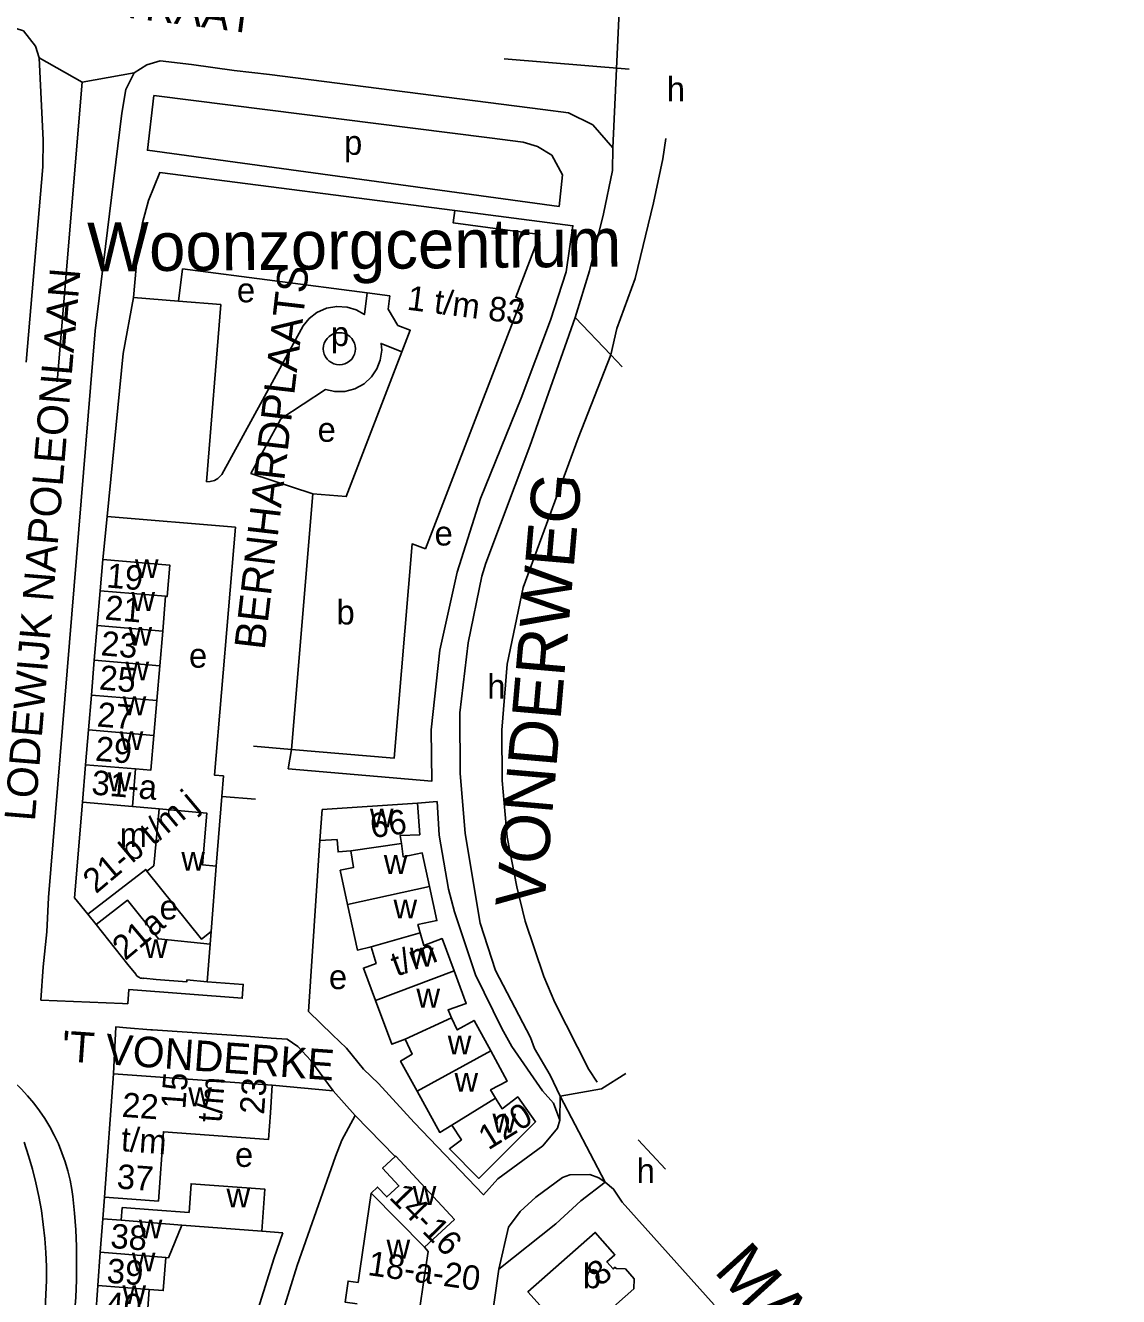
# Model space of a CAD drawing. Extents: x 159261 to 160849, y 382514 to 384534.
# Drawn here: x 160587.3 to 160766.2, y 383087.7 to 383295.6 of the extents above; entities that cross this region are included whole.
import ezdxf

# ---------------------------------------------------------------- set-up
doc = ezdxf.new("R2010")
doc.units = 0
for name, color, linetype in [('BLT_Basislijn', 7, 'Continuous'), ('BLT_Bebouwing', 7, 'Continuous'), ('BLT_Bebouwing_beschrifting', 7, 'Continuous'), ('BLT_Centroide', 7, 'Continuous'), ('BLT_Huisnummer', 7, 'Continuous'), ('BLT_Huisnummer_ tussenligend', 7, 'Continuous'), ('BLT_Huisnummer_reeks', 7, 'Continuous'), ('BLT_Onderverdeling_panden', 7, 'Continuous'), ('BLT_Straatnaam', 7, 'Continuous'), ('BLT_Straatnaam_hoofdweg', 7, 'Continuous'), ('BLT_Vlakafsluiter', 7, 'Continuous')]:
    doc.layers.add(name, color=color, linetype=linetype)

msp = doc.modelspace()

# ---------------------------------------------------------------- linework, layer by layer
at = {"layer": 'BLT_Basislijn'}
for p, q in [((160665.66, 383290.15), (160686.1, 383288.47)), ((160632.72, 383246.46), (160619.42, 383222.16)), ((160616.93, 383220.98), (160617.54, 383221.02)), ((160617.54, 383221.02), (160618.23, 383221.17)), ((160618.23, 383221.17), (160618.76, 383221.49)), ((160618.76, 383221.49), (160619.42, 383222.16)), ((160600.65, 383215.3), (160599.95, 383208.27)), ((160630.85, 383177.19), (160624.64, 383177.69)), ((160630.85, 383177.19), (160630.26, 383173.99)), ((160619.42, 383169.48), (160618.51, 383158.1)), ((160624.93, 383169.03), (160619.42, 383169.48)), ((160635.46, 383162.26), (160633.61, 383134.3)), ((160598.85, 383148.51), (160597.49, 383150.22)), ((160617.66, 383147.38), (160617.5, 383145.34)), ((160589.82, 383136.15), (160590.18, 383141.6)), ((160603.16, 383135.6), (160589.82, 383136.15)), ((160633.54, 383134.37), (160633.61, 383134.3)), ((160607.81, 383131.31), (160603.82, 383131.65)), ((160623.47, 383130.24), (160627.48, 383129.94)), ((160679.48, 383124.83), (160680.88, 383122.74)), ((160637.65, 383121.31), (160627.68, 383122.25)), ((160641.27, 383117.27), (160637.65, 383121.31)), ((160674.78, 383120.45), (160674.74, 383116.52)), ((160641.27, 383117.27), (160647.82, 383110.59)), ((160687.56, 383113.33), (160692.06, 383108.48)), ((160600.21, 383103.93), (160599.94, 383100.36)), ((160629.41, 383098.07), (160625.95, 383098.39))]:
    msp.add_line(p, q, dxfattribs=at)
for points in [[(160584.55, 383295.5), (160586.95, 383294.73), (160588.92, 383292.24), (160589.56, 383290.35)], [(160589.56, 383290.35), (160590.21, 383276.87), (160590.12, 383272.48), (160587.42, 383240.52)], [(160605.09, 383287.85), (160607.18, 383289.17), (160609.34, 383289.82), (160614.49, 383289.24), (160621.45, 383288.27), (160627.22, 383287.59), (160671.98, 383281.89), (160676.18, 383281.35), (160680.14, 383279.34), (160683.42, 383275.63)], [(160605.09, 383287.85), (160603.74, 383285.17), (160603.08, 383281.26), (160598.72, 383245.65), (160591.04, 383152.95), (160590.77, 383147.33), (160590.18, 383141.6)], [(160596.56, 383286.36), (160592.48, 383237.34)], [(160608.31, 383284.15), (160607.24, 383275.21), (160674.62, 383266.03), (160675.17, 383271.2), (160673.42, 383274.43), (160671.09, 383275.83), (160668.73, 383276.52), (160663.22, 383277.26), (160608.31, 383284.15)], [(160683.08, 383241.74), (160684.06, 383246.07), (160687.09, 383254.23), (160690.08, 383266.62), (160691.6, 383273.78), (160692.12, 383277.14)], [(160683.42, 383275.63), (160683.35, 383271.9), (160681.9, 383264.83), (160679.6, 383255.46), (160677.27, 383247.82)], [(160630.26, 383173.99), (160653.82, 383172), (160653.67, 383180.36), (160655.09, 383193.4), (160657.92, 383206.16), (160661.75, 383218.21), (160668.41, 383234.65), (160673.22, 383247.41), (160675.77, 383255.34), (160676.9, 383262.86), (160657.55, 383265.34)], [(160632.72, 383246.46), (160633.7, 383247.67), (160635, 383248.68), (160636.56, 383249.37), (160638.25, 383249.67), (160639.92, 383249.56), (160641.44, 383249.09), (160642.77, 383248.32), (160643.23, 383251.86)], [(160605, 383251.12), (160603.29, 383241.93), (160600.65, 383215.3)], [(160616.93, 383220.98), (160619.25, 383249.96), (160612.32, 383250.51)], [(160677.27, 383247.82), (160669.84, 383226.78), (160662.65, 383207.66), (160662.01, 383205.5), (160659.75, 383194.63), (160658.4, 383183.19), (160658.46, 383173.32), (160659.24, 383163.43), (160661.7, 383148.77), (160664.2, 383141.02), (160669.97, 383130.06), (160670.58, 383128.27), (160673.19, 383123.88), (160674.78, 383120.45)], [(160641.3, 383242.74), (160641.26, 383243.19), (160641.14, 383243.63), (160640.95, 383244.05), (160640.68, 383244.42), (160640.36, 383244.75), (160639.98, 383245.01), (160639.57, 383245.2), (160639.12, 383245.32), (160638.67, 383245.36), (160638.21, 383245.32), (160637.77, 383245.2), (160637.36, 383245.01), (160636.98, 383244.75), (160636.66, 383244.42), (160636.39, 383244.05), (160636.2, 383243.63), (160636.08, 383243.19), (160636.04, 383242.73), (160636.08, 383242.28), (160636.2, 383241.84), (160636.4, 383241.42), (160636.66, 383241.05), (160636.98, 383240.72), (160637.36, 383240.46), (160637.77, 383240.27), (160638.22, 383240.15), (160638.67, 383240.11), (160639.13, 383240.15), (160639.57, 383240.27), (160639.99, 383240.46), (160640.36, 383240.73), (160640.68, 383241.05), (160640.95, 383241.42), (160641.14, 383241.84), (160641.26, 383242.28), (160641.3, 383242.74)], [(160648.91, 383242.25), (160645.5, 383243.6), (160645.61, 383242.49), (160645.37, 383240.89), (160644.82, 383239.46), (160643.94, 383238.15), (160642.7, 383237.01), (160641.2, 383236.19), (160639.55, 383235.75), (160637.9, 383235.73), (160636.38, 383236.06)], [(160679.48, 383124.83), (160673.92, 383135.76), (160672.12, 383140.03), (160669.08, 383149.09), (160667.7, 383154.7), (160666.13, 383162.84), (160665.33, 383172.08), (160665.26, 383180.32), (160666.13, 383191.15), (160668.76, 383203.68), (160677.76, 383228.09), (160683.08, 383241.74)], [(160634.32, 383218.99), (160624.18, 383222.33), (160629.06, 383231.24), (160636.38, 383236.06)], [(160600.65, 383215.3), (160621.66, 383213.53), (160618.24, 383172.96), (160619.68, 383172.84), (160619.42, 383169.48)], [(160674.74, 383116.52), (160673.7, 383119.29), (160671.94, 383121.3), (160666.91, 383128.59), (160665.24, 383131.5), (160660.95, 383140.32), (160657.5, 383150.63), (160656.54, 383154.31), (160655.02, 383163.17), (160654.65, 383168.64), (160651.44, 383168.41)], [(160603.16, 383135.6), (160604.03, 383135.58), (160604.19, 383137.88), (160622.76, 383136.46), (160622.93, 383138.72), (160617.01, 383139.16)], [(160633.61, 383134.3), (160637.57, 383130.46), (160639.84, 383128.33)], [(160601.68, 383124.11), (160602.07, 383131.77), (160603.82, 383131.65)], [(160607.81, 383131.31), (160608.06, 383131.29), (160623.47, 383130.24)], [(160627.48, 383129.94), (160630.1, 383129.75), (160631.87, 383128.56), (160634.01, 383126.31), (160637.65, 383121.31)], [(160639.84, 383128.33), (160642.63, 383124.86), (160645.05, 383122.53), (160650.89, 383116.14), (160662.23, 383104.33), (160664.62, 383106.95), (160671.95, 383112.34), (160674.39, 383115.19), (160674.74, 383116.52)], [(160581.79, 383125.63), (160583.07, 383124.73), (160584.29, 383123.76), (160585.46, 383122.73), (160586.58, 383121.65), (160587.65, 383120.5), (160588.65, 383119.31), (160589.59, 383118.06), (160590.46, 383116.77), (160591.27, 383115.43), (160592.01, 383114.06), (160592.68, 383112.65), (160593.27, 383111.2), (160593.79, 383109.73), (160594.23, 383108.23), (160594.6, 383106.72), (160594.88, 383105.18), (160595.04, 383104.06)], [(160641.27, 383117.27), (160639.07, 383113.23), (160638.01, 383110.57), (160633.52, 383097.7)], [(160587.08, 383112.9), (160587.8, 383110.71), (160588.44, 383108.5), (160589, 383106.27), (160589.48, 383104.02), (160589.89, 383101.75), (160590.21, 383099.48), (160590.46, 383097.19), (160590.63, 383094.89), (160590.72, 383092.59), (160590.72, 383090.29), (160590.65, 383087.99), (160590.5, 383085.7), (160590.27, 383083.41), (160589.96, 383081.13), (160589.57, 383078.86), (160589.1, 383076.61), (160588.55, 383074.37), (160587.93, 383072.16), (160587.29, 383070.02), (160586.62, 383067.83), (160586.1, 383066.26)], [(160664.78, 383092.12), (160666.35, 383099.02), (160668.24, 383101.6), (160670.81, 383103.93), (160675.2, 383107.14), (160676.41, 383107.58), (160679.64, 383107.65), (160681.15, 383107.07), (160682.18, 383106.36)], [(160664.78, 383092.12), (160674.08, 383099.56), (160678.18, 383103.35), (160682.18, 383106.36)], [(160682.18, 383106.36), (160683.55, 383105.24), (160684.96, 383103.12), (160700, 383086.31)], [(160595.04, 383104.06), (160595.32, 383101.32), (160595.52, 383098.58), (160595.64, 383095.83), (160595.67, 383093.08), (160595.63, 383090.34), (160595.51, 383087.59), (160595.31, 383084.85), (160595.02, 383082.11), (160594.66, 383079.39), (160594.22, 383076.67), (160593.71, 383073.97), (160593.47, 383072.85)], [(160621.23, 383065.87), (160623.87, 383078.53), (160625.39, 383085.68), (160627.98, 383093.98), (160629.41, 383098.07)], [(160625.25, 383065.55), (160627.78, 383077.71), (160629.27, 383084.67), (160631.78, 383092.72), (160633.52, 383097.7)], [(160664.78, 383092.12), (160659.72, 383056.26), (160659.44, 383053.76)]]:
    msp.add_lwpolyline(points, dxfattribs=at)
at = {"layer": 'BLT_Bebouwing'}
for p, q in [((160612.32, 383250.51), (160605, 383251.12)), ((160630.85, 383177.19), (160634.32, 383218.99)), ((160599.52, 383203.13), (160599.95, 383208.27)), ((160599.04, 383197.44), (160599.52, 383203.13)), ((160609.75, 383196.54), (160610.23, 383202.23)), ((160598.56, 383191.76), (160599.04, 383197.44)), ((160609.27, 383190.86), (160609.75, 383196.54)), ((160598.09, 383186.07), (160598.56, 383191.76)), ((160608.79, 383185.17), (160609.27, 383190.86)), ((160597.61, 383180.38), (160598.09, 383186.07)), ((160608.31, 383179.48), (160608.79, 383185.17)), ((160597.13, 383174.65), (160597.61, 383180.38)), ((160596.61, 383168.53), (160597.13, 383174.65)), ((160604.8, 383167.84), (160609.15, 383167.45)), ((160635.85, 383167.35), (160635.46, 383162.26)), ((160651.44, 383168.41), (160635.85, 383167.35)), ((160618.51, 383158.1), (160617.66, 383147.38)), ((160617.5, 383145.34), (160617.01, 383139.16)), ((160617.01, 383139.16), (160613.72, 383139.49)), ((160643.86, 383104.57), (160642.06, 383092.27)), ((160625.95, 383098.39), (160612.86, 383099.36)), ((160599.14, 383089.48), (160599.54, 383094.92)), ((160598.75, 383084.04), (160599.14, 383089.48)), ((160652.55, 383090.74), (160651.71, 383085.03)), ((160607.55, 383088.82), (160607.17, 383083.42))]:
    msp.add_line(p, q, dxfattribs=at)
for points in [[(160657.55, 383265.34), (160609.27, 383271.55), (160607.45, 383266.97), (160606.43, 383263.36), (160605.66, 383259.07), (160605, 383251.12)], [(160657.55, 383265.34), (160657.31, 383263.31), (160671.5, 383261.44), (160667.54, 383251.18), (160668.48, 383250.81), (160652.74, 383209.98)], [(160643.23, 383251.86), (160613.01, 383255.78), (160612.32, 383250.51)], [(160648.91, 383242.25), (160650.26, 383245.77), (160648.24, 383246.55), (160646.64, 383249.23), (160646.92, 383251.38), (160643.23, 383251.86)], [(160634.32, 383218.99), (160639.8, 383218.55), (160648.91, 383242.25)], [(160652.74, 383209.98), (160650.56, 383210.81), (160647.66, 383175.77), (160630.85, 383177.19)], [(160599.95, 383208.27), (160610.91, 383207.34), (160610.48, 383202.18), (160610.23, 383202.23)], [(160605.31, 383173.99), (160607.83, 383173.79), (160608.31, 383179.48)], [(160605.31, 383173.99), (160604.8, 383167.84)], [(160597.49, 383150.22), (160595.3, 383152.88), (160596.61, 383168.53)], [(160609.15, 383167.45), (160617, 383166.74), (160616.29, 383158.29), (160618.51, 383158.1)], [(160648.82, 383161.79), (160648.63, 383163.11), (160651.81, 383163.22), (160651.44, 383168.41)], [(160635.46, 383162.26), (160638.29, 383162.43), (160638.47, 383160.41), (160640.56, 383160.61)], [(160640.56, 383160.61), (160640.96, 383157.86), (160638.8, 383157.4), (160640.02, 383151.82)], [(160653.43, 383154.73), (160652.22, 383160.26), (160649.13, 383159.59), (160648.82, 383161.79)], [(160607.18, 383157.28), (160606.97, 383157.55), (160597.49, 383150.22)], [(160617.66, 383147.38), (160616.1, 383146.14), (160607.18, 383157.28)], [(160651.91, 383147.17), (160651.52, 383148.54), (160654.63, 383149.19), (160653.43, 383154.73)], [(160598.85, 383148.51), (160603.97, 383152.52), (160609.04, 383146.17), (160617.5, 383145.34)], [(160640.02, 383151.82), (160641.63, 383144.36), (160643.86, 383144.89)], [(160605.93, 383139.84), (160605.72, 383139.97), (160605.49, 383140.18), (160605.34, 383140.41), (160604.05, 383141.98), (160598.85, 383148.51)], [(160657.46, 383140.93), (160655.47, 383146.23), (160652.49, 383145.11), (160651.91, 383147.17)], [(160643.86, 383144.89), (160644.68, 383142.17), (160642.61, 383141.41), (160644.59, 383136.12)], [(160613.72, 383139.49), (160613.68, 383139.15), (160608.67, 383139.56), (160606.68, 383139.74), (160606.5, 383139.72), (160606.32, 383139.73), (160606.07, 383139.78), (160605.93, 383139.84)], [(160657.03, 383133.28), (160656.45, 383134.55), (160659.44, 383135.63), (160657.46, 383140.93)], [(160644.59, 383136.12), (160647.28, 383128.94), (160649.41, 383129.76)], [(160663.43, 383127.88), (160660.71, 383132.83), (160657.95, 383131.29), (160657.03, 383133.28)], [(160649.41, 383129.76), (160650.56, 383127.31), (160648.69, 383126.19), (160651.39, 383121.27)], [(160664.24, 383120.12), (160663.41, 383121.46), (160666.15, 383122.93), (160663.43, 383127.88)], [(160601.68, 383124.11), (160600.21, 383103.93)], [(160627.68, 383122.25), (160601.68, 383124.11)], [(160600.21, 383103.93), (160604.68, 383103.6), (160609.05, 383103.29), (160609.88, 383114.63), (160627.08, 383113.38), (160627.4, 383117.74), (160627.68, 383122.25)], [(160651.39, 383121.27), (160655.11, 383114.51), (160657.07, 383115.71)], [(160657.07, 383115.71), (160658.65, 383113.33), (160656.69, 383111.82), (160661.52, 383106.99), (160670.77, 383116.26), (160667.85, 383120.33), (160665.3, 383118.4), (160664.24, 383120.12)], [(160643.86, 383104.57), (160644.93, 383105.57), (160646.43, 383103.96), (160648.4, 383105.77), (160645.73, 383108.66), (160647.82, 383110.59)], [(160647.82, 383110.59), (160647.89, 383110.66), (160657.5, 383100.26), (160652.58, 383095.72)], [(160602.97, 383100.15), (160603.12, 383102.21), (160608.11, 383101.86), (160614.08, 383101.43), (160614.41, 383106.12), (160626.46, 383105.26), (160625.95, 383098.39)], [(160599.54, 383094.92), (160599.94, 383100.36)], [(160599.94, 383100.36), (160602.97, 383100.15)], [(160612.86, 383099.36), (160610.7, 383094.02), (160610.24, 383094.05)], [(160676.48, 383079.78), (160673.49, 383083.16), (160674.78, 383084.3), (160673.38, 383085.89), (160672.49, 383085.11), (160669.54, 383088.46), (160680.54, 383098.16), (160683.77, 383094.51), (160682.44, 383093.34), (160683.46, 383092.18), (160683.79, 383092.47), (160683.95, 383092.28), (160685.48, 383092.18), (160686.92, 383090.55), (160686.87, 383088.95), (160682.61, 383085.19)], [(160652.58, 383095.72), (160653.18, 383095.05), (160652.55, 383090.74)], [(160610.24, 383094.05), (160609.84, 383088.65), (160607.55, 383088.82)], [(160642.06, 383092.27), (160641.72, 383089.97), (160640.1, 383090.21), (160639.6, 383086.77), (160641.57, 383086.48)]]:
    msp.add_lwpolyline(points, dxfattribs=at)
at = {"layer": 'BLT_Onderverdeling_panden'}
for p, q in [((160610.23, 383202.23), (160599.52, 383203.13)), ((160599.04, 383197.44), (160609.75, 383196.54)), ((160598.56, 383191.76), (160609.27, 383190.86)), ((160598.09, 383186.07), (160608.79, 383185.17)), ((160597.61, 383180.38), (160608.31, 383179.48)), ((160605.31, 383173.99), (160597.13, 383174.65)), ((160604.8, 383167.84), (160596.61, 383168.53)), ((160648.82, 383161.79), (160640.56, 383160.61)), ((160653.43, 383154.73), (160640.02, 383151.82)), ((160651.91, 383147.17), (160643.86, 383144.89)), ((160657.46, 383140.93), (160644.59, 383136.12)), ((160657.03, 383133.28), (160649.41, 383129.76)), ((160663.43, 383127.88), (160651.39, 383121.27)), ((160664.24, 383120.12), (160657.07, 383115.71)), ((160643.86, 383104.57), (160652.58, 383095.72)), ((160602.97, 383100.15), (160612.86, 383099.36)), ((160599.54, 383094.92), (160610.24, 383094.05)), ((160599.14, 383089.48), (160607.55, 383088.82))]:
    msp.add_line(p, q, dxfattribs=at)
msp.add_lwpolyline([(160609.15, 383167.45), (160608.31, 383158.15), (160607.18, 383157.28)], dxfattribs=at)
at = {"layer": 'BLT_Vlakafsluiter'}
for p, q in [((160684.66, 383302.57), (160683.42, 383275.63)), ((160596.56, 383286.36), (160589.56, 383290.35)), ((160605.09, 383287.85), (160596.56, 383286.36)), ((160677.27, 383247.82), (160683.08, 383241.74)), ((160683.08, 383241.74), (160684.94, 383239.8)), ((160674.78, 383120.45), (160682.18, 383106.36))]:
    msp.add_line(p, q, dxfattribs=at)
msp.add_lwpolyline([(160674.78, 383120.45), (160681.59, 383121.64), (160685.55, 383124.14)], dxfattribs=at)

# ---------------------------------------------------------------- texts
at = {"layer": 'BLT_Bebouwing_beschrifting'}
msp.add_text('Woonzorgcentrum', height=8, rotation=0.5505, dxfattribs=at).set_placement((160597.45, 383255.35))
at = {"layer": 'BLT_Centroide'}
for s, p in [('h', (160692.26, 383283.21)), ('p', (160639.44, 383274.46)), ('e', (160621.9, 383250.33)), ('p', (160637.29, 383243.18)), ('e', (160635.11, 383227.51)), ('e', (160654.25, 383210.54)), ('w', (160605.21, 383205.22)), ('w', (160604.63, 383199.84)), ('b', (160638.2, 383197.62)), ('w', (160604.16, 383194.16)), ('e', (160614.06, 383190.55)), ('w', (160603.67, 383188.47)), ('h', (160662.88, 383185.46)), ('w', (160603.2, 383182.78)), ('w', (160602.72, 383177.09)), ('w', (160600.76, 383170.35)), ('w', (160643.67, 383164.41)), ('m', (160602.72, 383161.2)), ('w', (160612.8, 383157.34)), ('w', (160645.95, 383156.81)), ('e', (160609.24, 383149.36)), ('w', (160647.53, 383149.53)), ('w', (160606.71, 383143.06)), ('w', (160650.22, 383141.66)), ('e', (160636.96, 383137.96)), ('w', (160651.28, 383134.94)), ('w', (160656.41, 383127.28)), ('w', (160657.51, 383121.19)), ('w', (160613.94, 383118.8)), ('w', (160663.73, 383114.5)), ('e', (160621.59, 383108.88)), ('h', (160687.33, 383106.24)), ('w', (160620.19, 383102.25)), ('w', (160650.67, 383102.66)), ('w', (160605.84, 383097.19)), ('w', (160646.39, 383093.89)), ('w', (160604.7, 383091.78)), ('b', (160678.52, 383089.03)), ('w', (160603.16, 383086.44))]:
    msp.add_text(s, height=4, dxfattribs=at).set_placement(p)
at = {"layer": 'BLT_Huisnummer'}
for s, rotation, p in [('19', 355.1965, (160600.45, 383203.69)), ('23', 355.2005, (160599.53, 383192.59)), ('27', 355.1992, (160598.9, 383180.95)), ('21a', 40.0768, (160603.63, 383142.53)), ('38', 355.8306, (160601.11, 383095.62)), ('39', 355.8313, (160600.5, 383089.93)), ('8', 41.421, (160681.4, 383089.19)), ('40', 355.8314, (160600.24, 383084.46))]:
    msp.add_text(s, height=4, rotation=rotation, dxfattribs=at).set_placement(p)
at = {"layer": 'BLT_Huisnummer_ tussenligend'}
for s, rotation, p in [('21', 355.1965, (160600.18, 383198.44)), ('25', 355.2005, (160599.25, 383186.99)), ('29', 355.1992, (160598.62, 383175.35))]:
    msp.add_text(s, height=4, rotation=rotation, dxfattribs=at).set_placement(p)
at = {"layer": 'BLT_Huisnummer_reeks'}
for s, rotation, p in [('1 t/m 83', 352.6105, (160649.61, 383249.14)), ('31-a', 355.1761, (160598, 383169.82)), ('21-b t/m j', 40.0768, (160598.82, 383153.46)), ('66', 8.0689, (160644, 383162.65)), ('t/m', 20.5016, (160648.05, 383139.98)), ('15', 85.767, (160613.44, 383118.24)), ('t/m', 85.7453, (160619.38, 383116.05)), ('23', 85.8428, (160626.33, 383117.37)), ('22', 355.9084, (160602.99, 383117.08)), ('120', 31.641, (160663.04, 383111.54)), ('t/m', 355.8304, (160602.84, 383111.47)), ('37', 355.8249, (160602.15, 383105.36)), ('14-16', 314.4404, (160646.66, 383103.8)), ('18-a-20', 351.8509, (160643.17, 383091.2))]:
    msp.add_text(s, height=4, rotation=rotation, dxfattribs=at).set_placement(p)
at = {"layer": 'BLT_Straatnaam'}
for s, height, rotation, p in [('WILLEMSTRAAT', 5, 352.7092, (160572.85, 383300.88)), ('BERNHARDPLAATS', 4.9999, 83.3861, (160626.43, 383193.36)), ('LODEWIJK NAPOLEONLAAN', 5, 85.2642, (160588.82, 383165.33)), ("'T VONDERKE", 5, 355.9084, (160593.05, 383126.2))]:
    msp.add_text(s, height=height, rotation=rotation, dxfattribs=at).set_placement(p)
at = {"layer": 'BLT_Straatnaam_hoofdweg'}
for s, rotation, p in [('VONDERWEG', 85.0208, (160672.16, 383151.03)), ('MAURITSSTRAAT', 312.175, (160699.78, 383091.8))]:
    msp.add_text(s, height=8, rotation=rotation, dxfattribs=at).set_placement(p)

doc.saveas('drawing.dxf')
